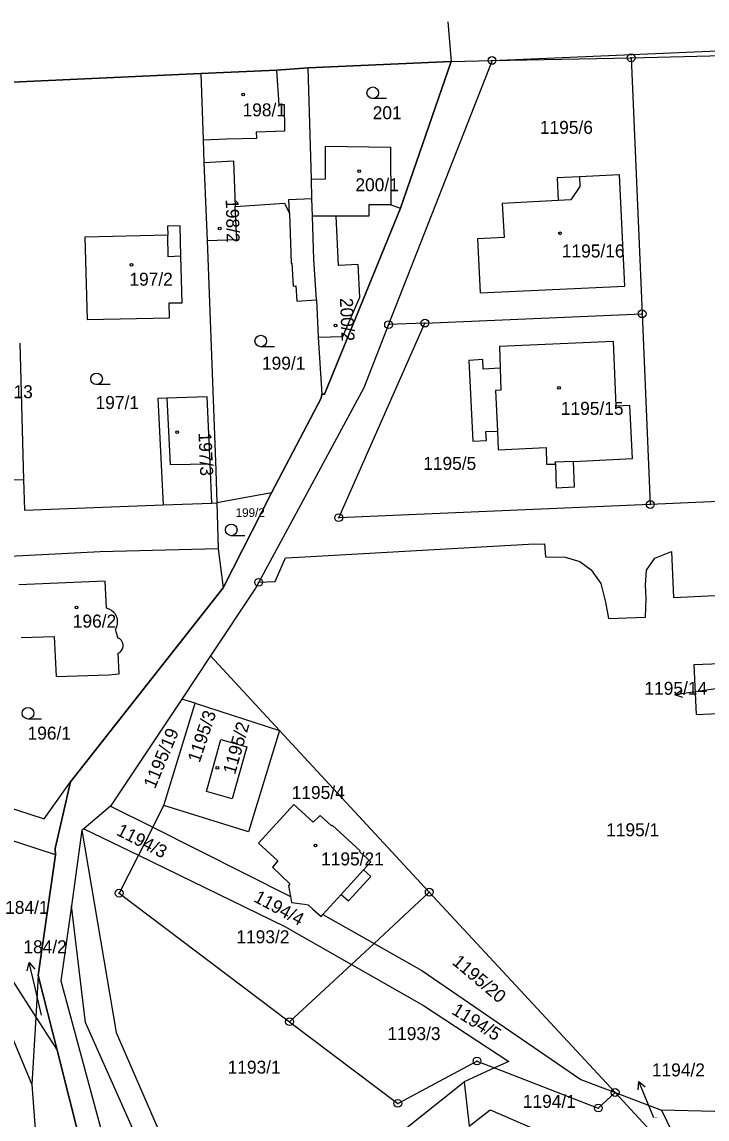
# Model space of a CAD drawing. Extents: x -737240 to -735272, y -1119606 to -1117878.
# Drawn here: x -736563.2 to -736473.4, y -1118999.5 to -1118855.7 of the extents above; entities that cross this region are included whole.
import ezdxf

# ---------------------------------------------------------------- set-up
doc = ezdxf.new("R2010")
doc.units = 0
for name, color, linetype in [('Level 1', 7, 'Continuous'), ('Level 13', 7, 'Continuous'), ('Level 16', 7, 'Continuous'), ('Level 18', 7, 'Continuous'), ('Level 19', 7, 'Continuous'), ('Level 25', 7, 'Continuous'), ('Level 4', 7, 'Continuous')]:
    doc.layers.add(name, color=color, linetype=linetype)

msp = doc.modelspace()

# ---------------------------------------------------------------- linework, layer by layer
at = {"layer": 'Level 1'}
for p, q in [((-736507.35, -1118855.73), (-736506.92, -1118860.92)), ((-736501.58, -1118860.78), (-736515.13, -1118895.39)), ((-736506.92, -1118860.92), (-736501.58, -1118860.78)), ((-736501.58, -1118860.78), (-736483.34, -1118860.44)), ((-736483.34, -1118860.44), (-736481.91, -1118893.97)), ((-736539.75, -1118862.47), (-736529.79, -1118862.07)), ((-736529.79, -1118862.07), (-736525.69, -1118861.73)), ((-736525.25, -1118876.34), (-736525.69, -1118861.73)), ((-736564.45, -1118863.62), (-736539.75, -1118862.47)), ((-736539.75, -1118862.47), (-736539.42, -1118871.17)), ((-736539.42, -1118871.17), (-736539.36, -1118874.15)), ((-736539.36, -1118874.15), (-736538.93, -1118884.39)), ((-736525.18, -1118878.88), (-736525.25, -1118876.34)), ((-736525.11, -1118881.17), (-736525.18, -1118878.88)), ((-736514.86, -1118879.71), (-736513.57, -1118880.15)), ((-736522.01, -1118881.16), (-736525.11, -1118881.17)), ((-736524.58, -1118892.16), (-736524.35, -1118897.04)), ((-736510.37, -1118895.19), (-736481.91, -1118893.97)), ((-736481.91, -1118893.97), (-736480.84, -1118918.95)), ((-736510.37, -1118895.19), (-736515.13, -1118895.39)), ((-736563.47, -1118897.8), (-736562.96, -1118915.7)), ((-736524.35, -1118897.04), (-736523.9, -1118904.49)), ((-736538.28, -1118918.77), (-736538.52, -1118913.61)), ((-736530.49, -1118917.42), (-736537.63, -1118918.75)), ((-736530.49, -1118917.42), (-736536.82, -1118929.89)), ((-736544.66, -1118919.02), (-736538.28, -1118918.77)), ((-736538.28, -1118918.77), (-736537.63, -1118918.75)), ((-736537.63, -1118918.75), (-736537.49, -1118924.77)), ((-736537.49, -1118924.77), (-736536.82, -1118929.89)), ((-736536.82, -1118929.89), (-736556.82, -1118955.3)), ((-736538.49, -1118938.8), (-736542.25, -1118944.44)), ((-736529.45, -1118948.55), (-736538.49, -1118938.8)), ((-736542.25, -1118944.44), (-736551.59, -1118958.47)), ((-736544.6, -1118958.41), (-736540.5, -1118945)), ((-736540.5, -1118945), (-736542.25, -1118944.44)), ((-736509.8, -1118969.74), (-736529.45, -1118948.55)), ((-736551.59, -1118958.47), (-736555.07, -1118961.43)), ((-736551.59, -1118958.47), (-736546.05, -1118961.25)), ((-736546.05, -1118961.25), (-736544.6, -1118958.41)), ((-736555.07, -1118961.43), (-736555.35, -1118961.63)), ((-736555.07, -1118961.43), (-736547.91, -1118964.91)), ((-736546.05, -1118961.25), (-736547.91, -1118964.91)), ((-736546.05, -1118961.25), (-736527.99, -1118970.32)), ((-736555.35, -1118961.63), (-736556.7, -1118971.52)), ((-736558.77, -1118964.86), (-736561.05, -1118980.66)), ((-736573.61, -1118967.02), (-736561.88, -1118994.94)), ((-736573.61, -1118967.02), (-736561.37, -1118986.11)), ((-736523.73, -1118972.69), (-736521.34, -1118970.03)), ((-736509.8, -1118969.74), (-736517.04, -1118976.46)), ((-736485.45, -1118995.99), (-736509.8, -1118969.74)), ((-736523.73, -1118972.69), (-736517.04, -1118976.46)), ((-736517.04, -1118976.46), (-736520.01, -1118979.21)), ((-736520.01, -1118979.21), (-736528.11, -1118986.72)), ((-736561.05, -1118980.66), (-736561.37, -1118986.11)), ((-736561.05, -1118980.66), (-736558.58, -1118990.45)), ((-736561.37, -1118986.11), (-736561.88, -1118994.94)), ((-736561.37, -1118986.11), (-736558.58, -1118990.45)), ((-736501.25, -1118992.76), (-736505.24, -1118994.59)), ((-736505.24, -1118994.59), (-736504.59, -1119000.42)), ((-736485.45, -1118995.99), (-736475, -1119007.25)), ((-736485.45, -1118995.99), (-736479.39, -1118998.3)), ((-736479.39, -1118998.3), (-736475, -1119007.25))]:
    msp.add_line(p, q, dxfattribs=at)
for points in [[(-736506.92, -1118860.92), (-736525.69, -1118861.73), (-736529.79, -1118862.07), (-736539.75, -1118862.47), (-736564.45, -1118863.62), (-736569.38, -1118863.89), (-736569.9, -1118863.89), (-736574.28, -1118863.87), (-736580.45, -1118864.13), (-736585.34, -1118864.34), (-736590.89, -1118864.56), (-736591.82, -1118864.63), (-736600.81, -1118865.34), (-736607.58, -1118865.65), (-736618.6, -1118866.05), (-736632.61, -1118866.56), (-736636.36, -1118866.68), (-736634.88, -1118860.85), (-736633.01, -1118853.47)], [(-736501.58, -1118860.78), (-736379.33, -1118855.55), (-736372.4, -1118858.66)], [(-736483.34, -1118860.44), (-736452.35, -1118859.66), (-736421.35, -1118858.88), (-736377.12, -1118857.76), (-736374.39, -1118858.2), (-736371.62, -1118860)], [(-736506.87, -1119269.54), (-736500.16, -1119254.99), (-736487.04, -1119219.97), (-736480.32, -1119178.48), (-736480.02, -1119155.93), (-736487.2, -1119130.36), (-736493.27, -1119111.67), (-736506.34, -1119081.97), (-736533.37, -1119053.9), (-736550.43, -1119022.72), (-736558.58, -1118990.45), (-736561.05, -1118980.66), (-736558.77, -1118964.86), (-736558.81, -1118964.03), (-736556.82, -1118955.3), (-736536.82, -1118929.89), (-736530.49, -1118917.42), (-736523.97, -1118905.01), (-736523.9, -1118904.49), (-736523.54, -1118904.51), (-736513.57, -1118880.15), (-736506.92, -1118860.92)], [(-736525.69, -1118861.73), (-736506.92, -1118860.92), (-736513.57, -1118880.15)], [(-736525.25, -1118876.34), (-736523.41, -1118876.28), (-736523.4, -1118872.01), (-736514.87, -1118872.13), (-736514.86, -1118879.71)], [(-736539.36, -1118874.15), (-736535.47, -1118873.95), (-736535.22, -1118879.91)], [(-736492.91, -1118879.13), (-736500.24, -1118879.5), (-736499.97, -1118883.99), (-736503.47, -1118884.15), (-736503.14, -1118891.24), (-736484.19, -1118890.33), (-736484.88, -1118875.76), (-736490.12, -1118876.02)], [(-736490.12, -1118876.02), (-736493.06, -1118876.17), (-736492.91, -1118879.13)], [(-736535.22, -1118879.91), (-736528.76, -1118879.47), (-736528.14, -1118880.85)], [(-736538.93, -1118884.39), (-736535.04, -1118884.25), (-736535.22, -1118879.91)], [(-736528.14, -1118880.85), (-736527.91, -1118887.35), (-736527.81, -1118887.34), (-736527.65, -1118890.34), (-736527.27, -1118890.32), (-736527.16, -1118892.3), (-736524.58, -1118892.16)], [(-736513.57, -1118880.15), (-736523.54, -1118904.51), (-736523.9, -1118904.49)], [(-736542.35, -1118886.42), (-736542.45, -1118882.45), (-736544.11, -1118882.49), (-736544.08, -1118883.68)], [(-736524.58, -1118892.16), (-736524.94, -1118886.84), (-736525.11, -1118881.17)], [(-736524.35, -1118897.04), (-736521.11, -1118896.94), (-736518.92, -1118891.78), (-736519.11, -1118887.53), (-736521.71, -1118887.64), (-736522.01, -1118881.16)], [(-736544.08, -1118883.68), (-736554.94, -1118883.92), (-736554.64, -1118894.71), (-736543.85, -1118894.48), (-736543.89, -1118892.55), (-736542.19, -1118892.52), (-736542.35, -1118886.42)], [(-736538.93, -1118884.39), (-736537.76, -1118914.48), (-736537.63, -1118918.75)], [(-736515.13, -1118895.39), (-736518.36, -1118903.65), (-736525.82, -1118917.43), (-736532.16, -1118929.15)], [(-736480.84, -1118918.95), (-736521.67, -1118920.69), (-736510.37, -1118895.19)], [(-736490.92, -1118913.32), (-736483.16, -1118912.94), (-736483.5, -1118905.97), (-736485.33, -1118906.06), (-736485.66, -1118897.6), (-736500.6, -1118898.26), (-736500.51, -1118901.09)], [(-736500.51, -1118901.09), (-736502.75, -1118901.22), (-736502.78, -1118899.97), (-736504.6, -1118900.07), (-736504.1, -1118910.65), (-736502.31, -1118910.56), (-736502.37, -1118909.37), (-736500.88, -1118909.34)], [(-736544.2, -1118905.01), (-736545.36, -1118905.06), (-736544.66, -1118919.02)], [(-736538.52, -1118913.61), (-736538.9, -1118904.87), (-736544.2, -1118905.01)], [(-736523.9, -1118904.49), (-736523.97, -1118905.01), (-736530.49, -1118917.42)], [(-736500.88, -1118909.34), (-736500.76, -1118911.78), (-736494.5, -1118911.47), (-736494.42, -1118913.67), (-736493.24, -1118913.65)], [(-736493.24, -1118913.65), (-736493.19, -1118916.78), (-736490.75, -1118916.66), (-736490.92, -1118913.32)], [(-736368.28, -1118914.13), (-736418.9, -1118916.3), (-736449.87, -1118917.62), (-736480.84, -1118918.95)], [(-736572.39, -1118916.75), (-736567.96, -1118915.8), (-736562.96, -1118915.7)], [(-736562.96, -1118915.7), (-736562.85, -1118919.71), (-736544.66, -1118919.02)], [(-736532.16, -1118929.15), (-736529.99, -1118929.06), (-736528.66, -1118925.93), (-736526.88, -1118925.84), (-736496.78, -1118924.15), (-736494.68, -1118924.13), (-736494.57, -1118925.82), (-736491.98, -1118925.84), (-736490.09, -1118926.43), (-736488.6, -1118927.53), (-736487.31, -1118929.3), (-736486.7, -1118931.73), (-736486.31, -1118933.87), (-736481.45, -1118933.7), (-736481.37, -1118931.27), (-736481.45, -1118929.52), (-736481.34, -1118927.58), (-736480.24, -1118925.97), (-736478.06, -1118925.11), (-736477.79, -1118931.14), (-736451.44, -1118929.89)], [(-736537.49, -1118924.77), (-736552.94, -1118925.16), (-736567.34, -1118925.89), (-736571.18, -1118926.71)], [(-736563.27, -1118936.4), (-736558.95, -1118936.23), (-736558.71, -1118941.51), (-736551.79, -1118941.25), (-736550.45, -1118941.16), (-736550.57, -1118938.45), (-736550.329, -1118938.3), (-736550.133, -1118938.095), (-736549.995, -1118937.848), (-736549.922, -1118937.574), (-736549.92, -1118937.29), (-736550.004, -1118937.015), (-736550.156, -1118936.771), (-736550.366, -1118936.575), (-736550.62, -1118936.44), (-736550.67, -1118936.19), (-736550.92, -1118935.33), (-736550.755, -1118935.002), (-736550.661, -1118934.647), (-736550.64, -1118934.28), (-736550.676, -1118933.95), (-736550.777, -1118933.634), (-736550.936, -1118933.344), (-736551.15, -1118933.09), (-736551.433, -1118932.847), (-736551.757, -1118932.661), (-736552.11, -1118932.54), (-736552.28, -1118929), (-736563.58, -1118929.47)], [(-736532.16, -1118929.15), (-736532.58, -1118929.92), (-736538.49, -1118938.8)], [(-736468.94, -1118945.6), (-736469.2, -1118939.73), (-736475.14, -1118939.98), (-736474.84, -1118946.46), (-736468.91, -1118946.19)], [(-736529.45, -1118948.55), (-736533.48, -1118961.86), (-736544.6, -1118958.41)], [(-736535.62, -1118957.5), (-736538.99, -1118956.57), (-736537.1, -1118949.74), (-736533.73, -1118950.7), (-736535.62, -1118957.5)], [(-736571.06, -1118956.63), (-736560.26, -1118960.15), (-736556.82, -1118955.3)], [(-736556.82, -1118955.3), (-736558.81, -1118964.03), (-736558.77, -1118964.86)], [(-736518.42, -1118966.84), (-736517.45, -1118965.79), (-736518.95, -1118964.42), (-736518.87, -1118964.33), (-736522.54, -1118960.95), (-736522.62, -1118961.04), (-736524.08, -1118959.68), (-736525, -1118960.58), (-736527.55, -1118958.26), (-736532.17, -1118963.33), (-736529.65, -1118965.64), (-736530.34, -1118966.47), (-736528.08, -1118968.67), (-736528.27, -1118968.92), (-736527.99, -1118970.32)], [(-736558.77, -1118964.86), (-736566.01, -1118962.48), (-736572.21, -1118960.45)], [(-736555.35, -1118961.63), (-736550.82, -1118988.12), (-736544.14, -1119003.52), (-736539.87, -1119009.17), (-736531.57, -1119011.44), (-736524.15, -1119009.66), (-736505.24, -1118994.59)], [(-736547.91, -1118964.91), (-736550.44, -1118969.88), (-736528.11, -1118986.72)], [(-736547.91, -1118964.91), (-736528.72, -1118974.24), (-736520.01, -1118979.21)], [(-736521.34, -1118970.03), (-736520.4, -1118970.89), (-736517.47, -1118967.71), (-736518.42, -1118966.84)], [(-736556.7, -1118971.52), (-736558.1, -1118981.35), (-736547, -1119022.42), (-736541.56, -1119031.84)], [(-736538.76, -1119029.97), (-736542.41, -1119022.01), (-736544.98, -1119009.02), (-736554.85, -1118986.82), (-736556.7, -1118971.52)], [(-736527.99, -1118970.32), (-736527.84, -1118971.12), (-736526.15, -1118971.33), (-736525.68, -1118971.39), (-736525.05, -1118971.95), (-736523.95, -1118972.93), (-736523.73, -1118972.69)], [(-736517.04, -1118976.46), (-736510.76, -1118979.99), (-736489.95, -1118994.27), (-736485.45, -1118995.99)], [(-736520.01, -1118979.21), (-736510.58, -1118984.6), (-736499.38, -1118991.91), (-736501.25, -1118992.76)], [(-736528.11, -1118986.72), (-736513.92, -1118997.42), (-736503.55, -1118991.87), (-736501.25, -1118992.76)], [(-736558.58, -1118990.45), (-736550.43, -1119022.72), (-736533.37, -1119053.9), (-736506.34, -1119081.97)], [(-736501.25, -1118992.76), (-736487.65, -1118998.03), (-736485.45, -1118995.99)], [(-736561.88, -1118994.94), (-736560.43, -1119014.2), (-736554.66, -1119028.64)], [(-736409.52, -1118995.22), (-736454.98, -1118998.92), (-736479.39, -1118998.3)], [(-736504.59, -1119000.42), (-736501.83, -1118998.26), (-736491.71, -1119002.63)]]:
    msp.add_lwpolyline(points, dxfattribs=at)
at = {"layer": 'Level 13'}
for points in [[(-736633.01, -1118853.47), (-736636.36, -1118866.68), (-736632.61, -1118866.56), (-736618.6, -1118866.05), (-736607.58, -1118865.65), (-736600.81, -1118865.34), (-736591.82, -1118864.63), (-736590.89, -1118864.56), (-736585.34, -1118864.34), (-736580.45, -1118864.13), (-736574.28, -1118863.87), (-736569.9, -1118863.89), (-736569.38, -1118863.89), (-736564.45, -1118863.62), (-736539.75, -1118862.47), (-736529.79, -1118862.07), (-736525.69, -1118861.73), (-736506.92, -1118860.92), (-736513.57, -1118880.15), (-736523.54, -1118904.51), (-736523.9, -1118904.49), (-736523.97, -1118905.01), (-736530.49, -1118917.42)], [(-736633.01, -1118853.47), (-736636.36, -1118866.68), (-736632.61, -1118866.56), (-736618.6, -1118866.05), (-736607.58, -1118865.65), (-736600.81, -1118865.34), (-736591.82, -1118864.63), (-736590.89, -1118864.56), (-736585.34, -1118864.34), (-736580.45, -1118864.13), (-736574.28, -1118863.87), (-736569.9, -1118863.89), (-736569.38, -1118863.89), (-736564.45, -1118863.62), (-736539.75, -1118862.47), (-736529.79, -1118862.07)], [(-736529.79, -1118862.07), (-736525.69, -1118861.73), (-736506.92, -1118860.92), (-736513.57, -1118880.15), (-736523.54, -1118904.51), (-736523.9, -1118904.49), (-736523.97, -1118905.01), (-736530.49, -1118917.42), (-736536.82, -1118929.89), (-736556.82, -1118955.3), (-736558.81, -1118964.03), (-736558.77, -1118964.86), (-736561.05, -1118980.66), (-736558.58, -1118990.45), (-736550.43, -1119022.72), (-736533.37, -1119053.9), (-736506.34, -1119081.97), (-736493.27, -1119111.67), (-736487.2, -1119130.36), (-736480.02, -1119155.93), (-736480.32, -1119178.48), (-736487.04, -1119219.97)], [(-736530.49, -1118917.42), (-736536.82, -1118929.89), (-736556.82, -1118955.3), (-736558.81, -1118964.03), (-736558.77, -1118964.86), (-736561.05, -1118980.66), (-736558.58, -1118990.45), (-736550.43, -1119022.72), (-736533.37, -1119053.9), (-736506.34, -1119081.97), (-736493.27, -1119111.67), (-736487.2, -1119130.36), (-736480.02, -1119155.93), (-736480.32, -1119178.48), (-736487.04, -1119219.97)]]:
    msp.add_lwpolyline(points, dxfattribs=at)
at = {"layer": 'Level 16'}
for points in [[(-736471.93, -1118943.04), (-736474.66, -1118943.45), (-736477.627, -1118943.892)], [(-736476.564, -1118944.24), (-736477.627, -1118943.892), (-736476.712, -1118943.25)], [(-736562.488, -1118980.044), (-736562.226, -1118978.957), (-736561.513, -1118979.819)], [(-736560.63, -1118985.88), (-736561.55, -1118981.88), (-736562.226, -1118978.957)], [(-736482.431, -1118995.649), (-736482.348, -1118994.534), (-736481.506, -1118995.27)], [(-736480.39, -1118999.31), (-736481.21, -1118997.31), (-736482.348, -1118994.534)]]:
    msp.add_lwpolyline(points, dxfattribs=at)
at = {"layer": 'Level 25'}
for p, q in [((-736515.418, -1118865.77), (-736517.2, -1118865.77)), ((-736530.098, -1118898.29), (-736531.88, -1118898.29)), ((-736551.628, -1118903.25), (-736553.41, -1118903.25)), ((-736533.968, -1118923.04), (-736535.75, -1118923.04)), ((-736560.608, -1118947.06), (-736562.39, -1118947.06))]:
    msp.add_line(p, q, dxfattribs=at)
for centre, major_axis, ratio in [((-736501.58, -1118860.78), (0.516, 0), 0.9848078), ((-736501.58, -1118860.78), (0.0375, 0), 0.9848078), ((-736483.34, -1118860.44), (0.516, 0), 0.9848078), ((-736483.34, -1118860.44), (0.0375, 0), 0.9848078), ((-736534.2, -1118865.25), (0.18, 0), 0.9848078), ((-736517.2, -1118865.014), (0.764, 0), 0.9894236), ((-736518.98, -1118875.27), (0.18, 0), 0.9848078), ((-736537.27, -1118882.81), (0.18, 0), 0.9848078), ((-736492.67, -1118883.43), (0.18, 0), 0.9848078), ((-736548.84, -1118887.56), (0.18, 0), 0.9848078), ((-736481.91, -1118893.97), (0.516, 0), 0.9848078), ((-736481.91, -1118893.97), (0.0375, 0), 0.9848078), ((-736522.1, -1118895.5), (0.18, 0), 0.9848078), ((-736515.13, -1118895.39), (0.516, 0), 0.9848078), ((-736515.13, -1118895.39), (0.0375, 0), 0.9848078), ((-736510.37, -1118895.19), (0.516, 0), 0.9848078), ((-736510.37, -1118895.19), (0.0375, 0), 0.9848078), ((-736531.88, -1118897.534), (0.764, 0), 0.9894236), ((-736553.41, -1118902.494), (0.764, 0), 0.9894236), ((-736492.8, -1118903.66), (0.18, 0), 0.9848078), ((-736542.85, -1118909.48), (0.18, 0), 0.9848078), ((-736480.84, -1118918.95), (0.516, 0), 0.9848078), ((-736480.84, -1118918.95), (0.0375, 0), 0.9848078), ((-736521.67, -1118920.69), (0.516, 0), 0.9848078), ((-736521.67, -1118920.69), (0.0375, 0), 0.9848078), ((-736535.75, -1118922.284), (0.764, 0), 0.9894236), ((-736532.16, -1118929.15), (0.516, 0), 0.9848078), ((-736532.16, -1118929.15), (0.0375, 0), 0.9848078), ((-736556.05, -1118932.44), (0.18, 0), 0.9848078), ((-736562.39, -1118946.304), (0.764, 0), 0.9894236), ((-736537.58, -1118953.46), (0.18, 0), 0.9848078), ((-736524.7, -1118963.64), (0.18, 0), 0.9848078), ((-736550.44, -1118969.88), (0.516, 0), 0.9848078), ((-736550.44, -1118969.88), (0.0375, 0), 0.9848078), ((-736509.8, -1118969.74), (0.516, 0), 0.9848078), ((-736509.8, -1118969.74), (0.0375, 0), 0.9848078), ((-736528.11, -1118986.72), (0.516, 0), 0.9848078), ((-736528.11, -1118986.72), (0.0375, 0), 0.9848078), ((-736503.55, -1118991.87), (0.516, 0), 0.9848078), ((-736503.55, -1118991.87), (0.0375, 0), 0.9848078), ((-736485.45, -1118995.99), (0.516, 0), 0.9848078), ((-736485.45, -1118995.99), (0.0375, 0), 0.9848078), ((-736513.92, -1118997.42), (0.516, 0), 0.9848078), ((-736513.92, -1118997.42), (0.0375, 0), 0.9848078), ((-736487.65, -1118998.03), (0.516, 0), 0.9848078), ((-736487.65, -1118998.03), (0.0375, 0), 0.9848078)]:
    msp.add_ellipse(centre, major_axis=major_axis, ratio=ratio, dxfattribs=at)
at = {"layer": 'Level 4'}
for p, q in [((-736540.5, -1118945), (-736529.45, -1118948.55)), ((-736518.42, -1118966.84), (-736521.34, -1118970.03))]:
    msp.add_line(p, q, dxfattribs=at)
for points in [[(-736539.42, -1118871.17), (-736536.37, -1118871.07), (-736532.42, -1118870.95), (-736532.45, -1118870.13), (-736528.75, -1118870.02), (-736528.77, -1118866.59), (-736529.48, -1118866.59), (-736529.79, -1118862.07)], [(-736490.12, -1118876.02), (-736490.05, -1118877.3), (-736491.26, -1118879.05), (-736492.91, -1118879.13)], [(-736528.14, -1118880.85), (-736528.21, -1118878.98), (-736525.18, -1118878.88)], [(-736514.86, -1118879.71), (-736517.73, -1118879.71), (-736517.73, -1118881.18), (-736522.01, -1118881.16)], [(-736542.35, -1118886.42), (-736544.02, -1118886.49), (-736544.08, -1118883.68)], [(-736500.51, -1118901.09), (-736500.42, -1118903.99), (-736501.14, -1118904.03), (-736500.88, -1118909.34)], [(-736544.2, -1118905.01), (-736543.77, -1118913.73), (-736538.52, -1118913.61)], [(-736490.92, -1118913.32), (-736493.35, -1118913.43), (-736493.24, -1118913.65)]]:
    msp.add_lwpolyline(points, dxfattribs=at)

# ---------------------------------------------------------------- texts
at = {"layer": 'Level 16'}
for s, p in [('1195/14', (-736481.605, -1118943.89)), ('184/2', (-736562.995, -1118977.75)), ('1194/2', (-736480.63, -1118993.88))]:
    msp.add_text(s, height=1.7, dxfattribs=at).set_placement(p)
at = {"layer": 'Level 18'}
for s, height, p in [('201', 1.7, (-736517.215, -1118868.48)), ('1195/6', 1.7, (-736495.31, -1118870.4)), ('199/1', 1.7, (-736531.725, -1118901.29)), ('197/1', 1.7, (-736553.535, -1118906.45)), ('1195/5', 1.7, (-736510.6, -1118914.42)), ('199/2', 1.14, (-736535.175, -1118920.59)), ('196/1', 1.7, (-736562.445, -1118949.76)), ('1195/4', 1.7, (-736527.83, -1118957.54)), ('1195/1', 1.7, (-736486.62, -1118962.42)), ('184/1', 1.7, (-736565.385, -1118972.59)), ('1193/2', 1.7, (-736535.08, -1118976.44)), ('184/2', 0.1, (-736560.505, -1118985.88)), ('1193/3', 1.7, (-736515.28, -1118989.12)), ('1193/1', 1.7, (-736536.23, -1118993.52)), ('1194/1', 1.7, (-736497.54, -1118998)), ('1194/2', 0.1, (-736480.24, -1118999.31))]:
    msp.add_text(s, height=height, dxfattribs=at).set_placement(p)
for s, rotation, p in [('1195/3', 71.56502, (-736539.904, -1118952.881)), ('1195/19', 67.2822, (-736545.751, -1118956.296)), ('1194/3', 332.81892, (-736550.922, -1118962.185)), ('1194/4', 331.69581, (-736532.935, -1118970.899)), ('1195/20', 319.69872, (-736506.921, -1118979.074)), ('1194/5', 327.99465, (-736506.988, -1118985.611))]:
    msp.add_text(s, height=1.7, rotation=rotation, dxfattribs=at).set_placement(p)
at = {"layer": 'Level 19'}
for s, p in [('198/1', (-736534.27, -1118868.1)), ('200/1', (-736519.48, -1118877.91)), ('1195/16', (-736492.43, -1118886.59)), ('197/2', (-736549.1, -1118890.29)), ('189/13', (-736568.715, -1118905.03)), ('1195/15', (-736492.56, -1118907.21)), ('196/2', (-736556.52, -1118935.08)), ('1195/21', (-736523.98, -1118966.24))]:
    msp.add_text(s, height=1.7, dxfattribs=at).set_placement(p)
for s, rotation, p in [('198/2', 271.36395, (-736536.481, -1118878.971)), ('200/2', 272.40129, (-736521.517, -1118891.922)), ('197/3', 272.52242, (-736540.052, -1118909.562)), ('1195/2', 74.09997, (-736535.255, -1118954.419))]:
    msp.add_text(s, height=1.7, rotation=rotation, dxfattribs=at).set_placement(p)

doc.saveas('drawing.dxf')
